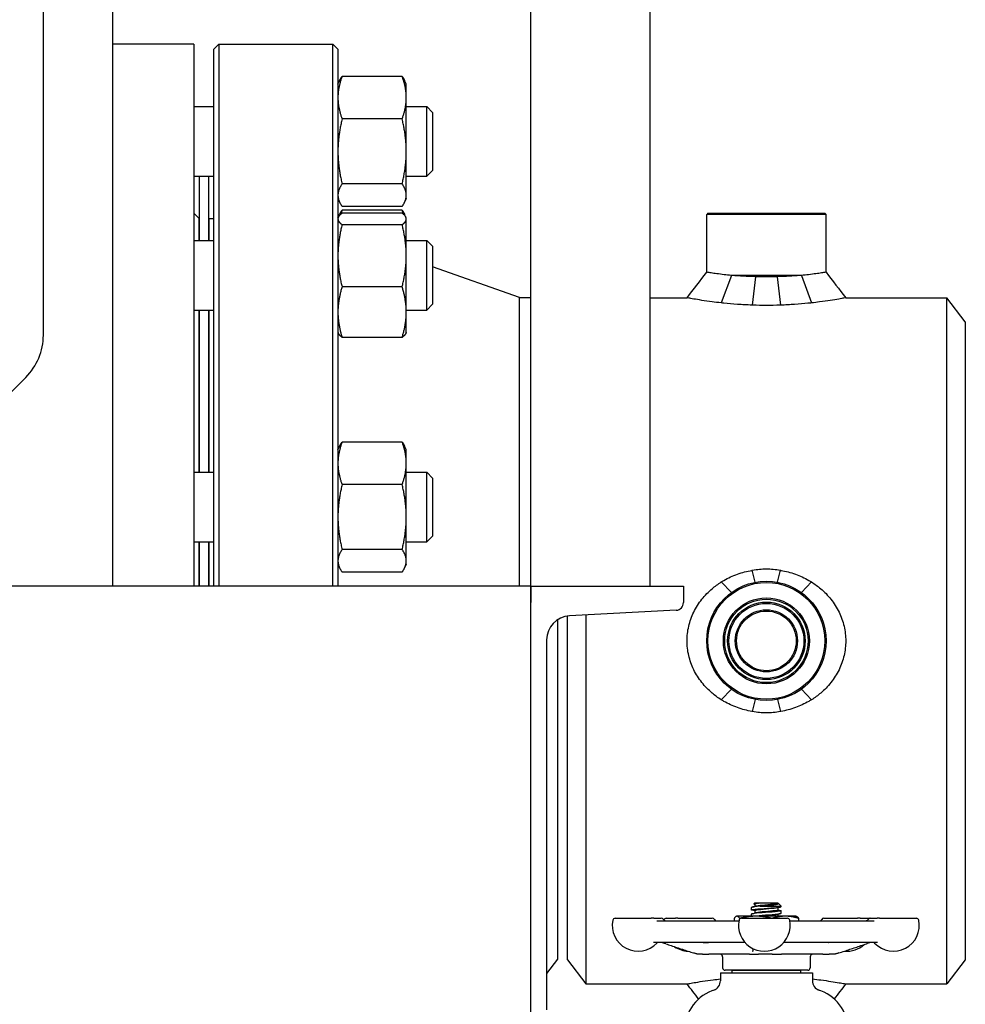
# Model space of a CAD drawing. Header units: inches. Extents: x 36 to 1719, y -84 to 1122.
# Tile 443 of 571: x 1406 to 1418, y 423 to 435. Entities that reach past the tile are written whole.
import ezdxf

# ---------------------------------------------------------------- set-up
doc = ezdxf.new("R2010")
doc.units = ezdxf.units.IN
doc.header["$LTSCALE"] = 48
doc.header["$MEASUREMENT"] = 0
doc.layers.add('Visible (ANSI)', color=7, linetype='Continuous', lineweight=30)

msp = doc.modelspace()

# ---------------------------------------------------------------- linework, layer by layer
at = {"layer": 'Visible (ANSI)'}
for p, q in [((1406.38153, 430.9516), (1406.38153, 465.04627)), ((1414.00653, 427.79627), (1414.00653, 463.54627)), ((1412.50653, 427.79627), (1412.50653, 446.29627)), ((1407.25653, 427.79627), (1407.25653, 442.79627)), ((1408.27112, 434.60877), (1407.25653, 434.60877)), ((1408.27112, 434.60877), (1408.27112, 427.79627)), ((1408.52412, 434.54627), (1408.58662, 434.60877)), ((1408.58662, 434.60877), (1410.02162, 434.60877)), ((1408.58662, 434.60877), (1408.58662, 427.79627)), ((1410.08412, 434.54627), (1410.02162, 434.60877)), ((1410.02162, 427.79627), (1410.02162, 434.60877)), ((1408.52412, 427.79627), (1408.52412, 434.54627)), ((1410.08412, 434.54627), (1410.08412, 427.79627)), ((1410.89125, 434.20472), (1410.13599, 434.20472)), ((1410.08412, 434.10629), (1410.10547, 434.15208)), ((1410.94312, 434.10629), (1410.92177, 434.15208)), ((1410.94312, 433.93748), (1410.94312, 434.10629)), ((1410.94312, 433.26153), (1410.94312, 433.93748)), ((1408.27112, 433.82479), (1408.52412, 433.82479)), ((1410.94312, 433.82479), (1411.2012, 433.82479)), ((1411.27412, 433.75187), (1411.2012, 433.82479)), ((1411.2012, 432.94979), (1411.2012, 433.82479)), ((1411.27412, 433.75187), (1411.27412, 433.02271)), ((1410.89125, 433.67024), (1410.13599, 433.67024)), ((1410.94312, 432.71134), (1410.94312, 433.26153)), ((1411.27412, 433.02271), (1411.2012, 432.94979)), ((1408.27112, 432.94979), (1408.52412, 432.94979)), ((1408.33912, 432.94979), (1408.33912, 432.14247)), ((1408.45912, 432.94979), (1408.45912, 432.14247)), ((1410.89125, 432.85281), (1410.13599, 432.85281)), ((1410.94312, 432.94979), (1411.2012, 432.94979)), ((1410.08412, 432.66829), (1410.10547, 432.6225)), ((1410.94312, 432.66829), (1410.92177, 432.6225)), ((1410.94312, 432.66829), (1410.94312, 432.71134)), ((1408.33412, 432.42377), (1408.27112, 432.48677)), ((1410.08946, 432.43543), (1410.10547, 432.46975)), ((1410.89125, 432.56986), (1410.13599, 432.56986)), ((1410.89125, 432.5224), (1410.13599, 432.5224)), ((1410.89125, 432.48549), (1410.13599, 432.48549)), ((1410.93787, 432.43522), (1410.92177, 432.46975)), ((1414.73474, 432.48377), (1414.71912, 432.46815)), ((1416.21912, 432.46815), (1414.71912, 432.46815)), ((1414.71912, 431.74252), (1414.71912, 432.46815)), ((1414.73474, 432.48377), (1416.20349, 432.48377)), ((1416.20349, 432.48377), (1416.21912, 432.46815)), ((1416.21912, 431.74252), (1416.21912, 432.46815)), ((1408.33412, 432.42377), (1408.33412, 432.14247)), ((1408.46412, 432.41877), (1408.52412, 432.41877)), ((1408.46412, 432.14247), (1408.46412, 432.41877)), ((1410.08412, 432.42397), (1410.08937, 432.43522)), ((1410.94312, 432.42397), (1410.93787, 432.43522)), ((1410.94312, 432.41288), (1410.94312, 432.42397)), ((1410.94312, 431.95001), (1410.94312, 432.41288)), ((1408.33912, 432.29877), (1408.33412, 432.29877)), ((1408.46412, 432.29877), (1408.45912, 432.29877)), ((1410.89125, 432.34027), (1410.13599, 432.34027)), ((1408.27112, 432.14247), (1408.52412, 432.14247)), ((1410.94312, 432.14247), (1411.2012, 432.14247)), ((1411.27412, 432.06955), (1411.2012, 432.14247)), ((1411.2012, 431.26747), (1411.2012, 432.14247)), ((1411.27412, 432.06955), (1411.27412, 431.34038)), ((1410.94312, 431.24209), (1410.94312, 431.95001)), ((1412.36412, 431.42377), (1411.27412, 431.81101)), ((1415.02929, 431.70252), (1414.90188, 431.35717)), ((1415.90895, 431.70252), (1415.02929, 431.70252)), ((1415.33278, 431.68611), (1415.29144, 431.32901)), ((1415.60546, 431.68611), (1415.6468, 431.32901)), ((1415.90895, 431.70252), (1416.03636, 431.35717)), ((1410.89125, 431.55975), (1410.13599, 431.55975)), ((1412.36412, 431.42377), (1412.50653, 431.42377)), ((1412.36412, 427.79627), (1412.36412, 431.42377)), ((1414.00653, 431.42127), (1414.47199, 431.42127)), ((1416.46625, 431.42127), (1417.73739, 431.42127)), ((1417.96912, 431.11927), (1417.73739, 431.42127)), ((1417.73739, 422.79627), (1417.73739, 431.42127)), ((1408.27112, 431.26747), (1408.52412, 431.26747)), ((1408.33412, 431.26747), (1408.33412, 429.2286)), ((1408.33912, 431.26747), (1408.33912, 429.2286)), ((1408.45912, 431.26747), (1408.45912, 429.2286)), ((1408.46412, 429.2286), (1408.46412, 431.26747)), ((1410.94312, 431.26747), (1411.2012, 431.26747)), ((1410.94312, 430.98597), (1410.94312, 431.24209)), ((1411.27412, 431.34038), (1411.2012, 431.26747)), ((1417.96912, 431.11927), (1417.96912, 423.09827)), ((1410.08412, 430.98597), (1410.08937, 430.97471)), ((1410.94312, 430.98597), (1410.93787, 430.97471)), ((1410.89125, 430.92444), (1410.13599, 430.92444)), ((1403.49136, 427.75078), (1406.16186, 430.42127)), ((1410.08412, 429.5101), (1410.10547, 429.55588)), ((1410.89125, 429.60853), (1410.13599, 429.60853)), ((1410.94312, 429.5101), (1410.92177, 429.55588)), ((1410.94312, 429.34129), (1410.94312, 429.5101)), ((1410.94312, 428.66533), (1410.94312, 429.34129)), ((1408.27112, 429.2286), (1408.52412, 429.2286)), ((1410.94312, 429.2286), (1411.2012, 429.2286)), ((1411.27412, 429.15568), (1411.2012, 429.2286)), ((1411.2012, 428.3536), (1411.2012, 429.2286)), ((1411.27412, 429.15568), (1411.27412, 428.42651)), ((1410.89125, 429.07405), (1410.13599, 429.07405)), ((1410.94312, 428.11514), (1410.94312, 428.66533)), ((1411.27412, 428.42651), (1411.2012, 428.3536)), ((1408.27112, 428.3536), (1408.52412, 428.3536)), ((1408.33412, 428.3536), (1408.33412, 427.79627)), ((1408.33912, 428.3536), (1408.33912, 427.79627)), ((1408.45912, 428.3536), (1408.45912, 427.79627)), ((1408.46412, 427.79627), (1408.46412, 428.3536)), ((1410.94312, 428.3536), (1411.2012, 428.3536)), ((1410.89125, 428.25662), (1410.13599, 428.25662)), ((1410.08412, 428.0721), (1410.10547, 428.02631)), ((1410.94312, 428.0721), (1410.92177, 428.02631)), ((1410.94312, 428.0721), (1410.94312, 428.11514)), ((1410.89125, 427.97367), (1410.13599, 427.97367)), ((1415.32891, 427.84555), (1415.29144, 427.99603)), ((1415.60933, 427.84555), (1415.6468, 427.99603)), ((1412.50653, 427.79627), (1403.53686, 427.79627)), ((1412.50653, 427.79627), (1412.50653, 427.58923)), ((1412.50653, 421.79627), (1412.50653, 427.79627)), ((1412.50653, 427.79627), (1414.42653, 427.79627)), ((1414.42653, 427.79627), (1414.42653, 427.58923)), ((1415.02929, 427.71627), (1414.90216, 427.84974)), ((1415.90895, 427.71627), (1416.03608, 427.84974)), ((1412.96912, 423.09827), (1412.96912, 427.42074)), ((1414.33555, 427.49336), (1412.99381, 427.42305)), ((1413.20085, 427.4339), (1413.20085, 422.79627)), ((1412.84412, 427.37427), (1412.84412, 423.10627)), ((1412.70653, 427.12033), (1412.70653, 422.47222)), ((1415.02929, 426.50128), (1414.90188, 426.36798)), ((1415.90895, 426.50128), (1416.03636, 426.36798)), ((1415.32882, 426.37201), (1415.29144, 426.22152)), ((1415.60942, 426.37201), (1415.6468, 426.22152)), ((1415.32216, 423.8099), (1415.3133, 423.80171)), ((1415.36574, 423.8099), (1415.32216, 423.8099)), ((1415.36574, 423.8099), (1415.36883, 423.8099)), ((1415.61495, 423.8099), (1415.36883, 423.8099)), ((1415.61495, 423.8099), (1415.61495, 423.8099)), ((1415.61495, 423.8099), (1415.61604, 423.8099)), ((1415.61651, 423.80949), (1415.65662, 423.77243)), ((1415.28162, 423.72656), (1415.28162, 423.75745)), ((1415.32329, 423.79912), (1415.32329, 423.77046)), ((1415.32329, 423.71579), (1415.32329, 423.68712)), ((1415.38902, 423.77243), (1415.65662, 423.77243)), ((1415.61495, 423.75523), (1415.61495, 423.72656)), ((1415.65662, 423.76823), (1415.65662, 423.77243)), ((1415.65662, 423.6849), (1415.65662, 423.71579)), ((1413.56862, 423.62252), (1414.02254, 423.62252)), ((1414.05415, 423.62252), (1414.02254, 423.62252)), ((1414.05415, 423.62252), (1414.147, 423.62252)), ((1414.09098, 423.59127), (1415.12369, 423.59127)), ((1414.21039, 423.62252), (1414.326, 423.62252)), ((1414.3568, 423.62252), (1414.326, 423.62252)), ((1414.3568, 423.62252), (1414.78877, 423.62252)), ((1415.06395, 423.62035), (1415.06395, 423.59127)), ((1415.09412, 423.6474), (1415.08908, 423.64505)), ((1415.09909, 423.6474), (1415.09412, 423.6474)), ((1415.33682, 423.6474), (1415.09909, 423.6474)), ((1415.13423, 423.62035), (1415.13423, 423.61415)), ((1415.15552, 423.62252), (1415.73115, 423.62252)), ((1415.28162, 423.6474), (1415.28162, 423.67412)), ((1415.70685, 423.6474), (1415.33682, 423.6474)), ((1415.61495, 423.67189), (1415.61495, 423.6474)), ((1415.84412, 423.6474), (1415.70685, 423.6474)), ((1415.76299, 423.59127), (1416.82372, 423.59127)), ((1415.84412, 423.6474), (1415.84916, 423.64505)), ((1415.87429, 423.62035), (1415.87429, 423.59127)), ((1416.19118, 423.62252), (1416.61533, 423.62252)), ((1416.64683, 423.62252), (1416.61533, 423.62252)), ((1416.64683, 423.62252), (1416.76956, 423.62252)), ((1416.77531, 423.62252), (1416.86174, 423.62252)), ((1416.89266, 423.62252), (1416.86174, 423.62252)), ((1416.89266, 423.62252), (1417.35369, 423.62252)), ((1415.19852, 423.31877), (1414.04993, 423.31877)), ((1416.86722, 423.31877), (1415.68816, 423.31877)), ((1412.84412, 423.10627), (1412.70653, 422.92696)), ((1412.96912, 423.09827), (1413.20085, 422.79627)), ((1414.61479, 423.16877), (1414.61592, 423.16877)), ((1414.66758, 423.16877), (1414.61592, 423.16877)), ((1414.66758, 423.16877), (1414.74492, 423.16877)), ((1415.25611, 423.16877), (1414.74492, 423.16877)), ((1414.91912, 423.13752), (1414.91912, 423.00002)), ((1415.25611, 423.16877), (1415.36819, 423.16877)), ((1415.54359, 423.16877), (1415.36819, 423.16877)), ((1415.54359, 423.16877), (1415.65709, 423.16877)), ((1416.17976, 423.16877), (1415.65709, 423.16877)), ((1416.01912, 423.13752), (1416.01912, 423.00002)), ((1416.17976, 423.16877), (1416.25994, 423.16877)), ((1416.31669, 423.16877), (1416.25994, 423.16877)), ((1416.31669, 423.16877), (1416.31834, 423.16877)), ((1417.96912, 423.09827), (1417.73739, 422.79627)), ((1415.98787, 422.96877), (1414.95037, 422.96877)), ((1415.03737, 422.93377), (1415.03737, 422.96502)), ((1415.90087, 422.96502), (1415.03737, 422.96502)), ((1415.32329, 422.96579), (1415.32329, 422.96502)), ((1415.65662, 422.96502), (1415.65662, 422.96579)), ((1415.90087, 422.93377), (1415.90087, 422.96502)), ((1414.89162, 422.93377), (1414.89162, 422.83642)), ((1414.89162, 422.93377), (1416.04662, 422.93377)), ((1416.04662, 422.93377), (1416.04662, 422.83642)), ((1413.20085, 422.79627), (1414.47199, 422.79627)), ((1416.46625, 422.79627), (1417.73739, 422.79627))]:
    msp.add_line(p, q, dxfattribs=at)
for radius in [0.75, 0.73438, 0.54063, 0.52432, 0.48748, 0.47117, 0.39063, 0.375]:
    msp.add_circle((1415.46912, 427.10877), radius, dxfattribs=at)
for centre, radius, start, end in [((1410.45912, 432.49851), 0.375, 180, 189.684596), ((1405.63153, 430.9516), 0.75, 315, 0), ((1414.33053, 427.58923), 0.096, 272.999556, 0), ((1413.00967, 427.12033), 0.30314, 92.999556, 180), ((1413.85643, 423.53252), 0.325, 168.463041, 316.550158), ((1413.56862, 423.59127), 0.03125, 90, 168.463041), ((1414.147, 423.59127), 0.03125, 30, 90), ((1414.20113, 423.62252), 0.03125, 210, 250.573347), ((1414.21039, 423.59127), 0.03125, 90, 165.077179), ((1414.78877, 423.59127), 0.03125, 30, 90), ((1414.8429, 423.62252), 0.03125, 210, 270), ((1415.44334, 423.53252), 0.325, 168.463041, 11.536959), ((1415.15552, 423.59127), 0.03125, 90, 168.463041), ((1415.73115, 423.59127), 0.03125, 11.536959, 90), ((1416.13705, 423.62252), 0.03125, 270, 330), ((1416.19118, 423.59127), 0.03125, 90, 150), ((1416.72118, 423.62252), 0.03125, 285.522887, 330), ((1416.77531, 423.59127), 0.03125, 90, 150), ((1416.76956, 423.59127), 0.03125, 84.72789, 90), ((1417.06587, 423.53252), 0.325, 223.449842, 11.536959), ((1417.35369, 423.59127), 0.03125, 11.536959, 90), ((1414.11506, 423.28752), 0.03125, 90, 136.550158), ((1416.80724, 423.28752), 0.03125, 43.449842, 90), ((1414.4982, 423.53252), 0.325, 235.93451, 267.72507), ((1416.48175, 423.53252), 0.325, 264.560361, 312.13594), ((1414.88787, 423.13752), 0.03125, 0, 90), ((1416.05037, 423.13752), 0.03125, 90, 180), ((1414.95037, 423.00002), 0.03125, 180, 270), ((1415.98787, 423.00002), 0.03125, 270, 0), ((1414.76662, 422.83642), 0.125, 288.15197, 0), ((1416.17162, 422.83642), 0.125, 180, 251.84803), ((1414.96912, 422.21877), 0.525, 105.803055, 180), ((1415.96912, 422.21877), 0.525, 0, 74.196945)]:
    msp.add_arc(centre, radius, start, end, dxfattribs=at)
for points, weights in [([(1410.13599, 434.20472), (1410.08412, 434.06151), (1410.08412, 433.93748)], [1, 1.0379548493, 1]), ([(1410.10547, 434.15208), (1410.11724, 434.17732), (1410.13599, 434.20472)], [1.01733426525, 1.01339325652, 1]), ([(1410.94312, 433.93748), (1410.94312, 434.06151), (1410.89125, 434.20472)], [1, 1.0379548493, 1]), ([(1410.89125, 434.20472), (1410.91, 434.17732), (1410.92177, 434.15208)], [1, 1.01339325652, 1.01733426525]), ([(1410.08412, 433.93748), (1410.08412, 433.81345), (1410.13599, 433.67024)], [1, 1.0379548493, 1]), ([(1410.89125, 433.67024), (1410.94312, 433.81345), (1410.94312, 433.93748)], [1, 1.0379548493, 1]), ([(1410.13599, 433.67024), (1410.08412, 433.45121), (1410.08412, 433.26153)], [1, 1.0379548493, 1]), ([(1410.94312, 433.26153), (1410.94312, 433.45121), (1410.89125, 433.67024)], [1, 1.0379548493, 1]), ([(1410.08412, 433.26153), (1410.08412, 433.07184), (1410.13599, 432.85281)], [1, 1.0379548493, 1]), ([(1410.89125, 432.85281), (1410.94312, 433.07184), (1410.94312, 433.26153)], [1, 1.0379548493, 1]), ([(1410.13599, 432.85281), (1410.08412, 432.77699), (1410.08412, 432.71134)], [1, 1.0379548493, 1]), ([(1410.94312, 432.71134), (1410.94312, 432.77699), (1410.89125, 432.85281)], [1, 1.0379548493, 1]), ([(1410.08412, 432.71134), (1410.08412, 432.64568), (1410.13599, 432.56986)], [1, 1.0379548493, 1]), ([(1410.89125, 432.56986), (1410.94312, 432.64568), (1410.94312, 432.71134)], [1, 1.0379548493, 1]), ([(1410.13599, 432.48549), (1410.08412, 432.44658), (1410.08412, 432.41288)], [1, 1.0379548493, 1]), ([(1410.10547, 432.46975), (1410.11724, 432.495), (1410.13599, 432.5224)], [1.01733426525, 1.01339325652, 1]), ([(1410.13599, 432.5224), (1410.12661, 432.49649), (1410.119, 432.47172)], [1, 1.00665836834, 1.01098059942]), ([(1410.89125, 432.5224), (1410.91, 432.495), (1410.92177, 432.46975)], [1, 1.01339325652, 1.01733426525]), ([(1410.90824, 432.47172), (1410.90063, 432.49649), (1410.89125, 432.5224)], [1.01098059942, 1.00665836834, 1]), ([(1410.94312, 432.41288), (1410.94312, 432.44658), (1410.89125, 432.48549)], [1, 1.0379548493, 1]), ([(1410.08412, 432.41288), (1410.08412, 432.37918), (1410.13599, 432.34027)], [1, 1.0379548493, 1]), ([(1410.89125, 432.34027), (1410.94312, 432.37918), (1410.94312, 432.41288)], [1, 1.0379548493, 1]), ([(1410.13599, 432.34027), (1410.08412, 432.13113), (1410.08412, 431.95001)], [1, 1.0379548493, 1]), ([(1410.94312, 431.95001), (1410.94312, 432.13113), (1410.89125, 432.34027)], [1, 1.0379548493, 1]), ([(1410.08412, 431.95001), (1410.08412, 431.76889), (1410.13599, 431.55975)], [1, 1.0379548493, 1]), ([(1410.89125, 431.55975), (1410.94312, 431.76889), (1410.94312, 431.95001)], [1, 1.0379548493, 1]), ([(1410.13599, 431.55975), (1410.08412, 431.38952), (1410.08412, 431.24209)], [1, 1.0379548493, 1]), ([(1410.94312, 431.24209), (1410.94312, 431.38952), (1410.89125, 431.55975)], [1, 1.0379548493, 1]), ([(1410.08412, 431.24209), (1410.08412, 431.09467), (1410.13599, 430.92444)], [1, 1.0379548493, 1]), ([(1410.89125, 430.92444), (1410.94312, 431.09467), (1410.94312, 431.24209)], [1, 1.0379548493, 1]), ([(1410.13599, 430.92444), (1410.10034, 430.95119), (1410.08937, 430.97471)], [1, 1.02578038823, 1.01653872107]), ([(1410.93787, 430.97471), (1410.9269, 430.95119), (1410.89125, 430.92444)], [1.01653872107, 1.02578038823, 1]), ([(1410.13599, 429.60853), (1410.08412, 429.46531), (1410.08412, 429.34129)], [1, 1.0379548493, 1]), ([(1410.10547, 429.55588), (1410.11724, 429.58112), (1410.13599, 429.60853)], [1.01733426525, 1.01339325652, 1]), ([(1410.94312, 429.34129), (1410.94312, 429.46531), (1410.89125, 429.60853)], [1, 1.0379548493, 1]), ([(1410.89125, 429.60853), (1410.91, 429.58112), (1410.92177, 429.55588)], [1, 1.01339325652, 1.01733426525]), ([(1410.08412, 429.34129), (1410.08412, 429.21726), (1410.13599, 429.07405)], [1, 1.0379548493, 1]), ([(1410.89125, 429.07405), (1410.94312, 429.21726), (1410.94312, 429.34129)], [1, 1.0379548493, 1]), ([(1410.13599, 429.07405), (1410.08412, 428.85502), (1410.08412, 428.66533)], [1, 1.0379548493, 1]), ([(1410.94312, 428.66533), (1410.94312, 428.85502), (1410.89125, 429.07405)], [1, 1.0379548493, 1]), ([(1410.08412, 428.66533), (1410.08412, 428.47565), (1410.13599, 428.25662)], [1, 1.0379548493, 1]), ([(1410.89125, 428.25662), (1410.94312, 428.47565), (1410.94312, 428.66533)], [1, 1.0379548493, 1]), ([(1410.13599, 428.25662), (1410.08412, 428.1808), (1410.08412, 428.11514)], [1, 1.0379548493, 1]), ([(1410.94312, 428.11514), (1410.94312, 428.1808), (1410.89125, 428.25662)], [1, 1.0379548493, 1]), ([(1410.08412, 428.11514), (1410.08412, 428.04948), (1410.13599, 427.97367)], [1, 1.0379548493, 1]), ([(1410.89125, 427.97367), (1410.94312, 428.04948), (1410.94312, 428.11514)], [1, 1.0379548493, 1]), ([(1415.09909, 423.6474), (1415.08278, 423.6474), (1415.06395, 423.62035)], [1, 1.0379548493, 1]), ([(1415.13423, 423.62035), (1415.1154, 423.6474), (1415.09909, 423.6474)], [1, 1.0379548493, 1]), ([(1415.33682, 423.6474), (1415.2428, 423.6474), (1415.13423, 423.62035)], [1, 1.0379548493, 1]), ([(1415.53052, 423.62252), (1415.42724, 423.6474), (1415.33682, 423.6474)], [1.0028933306, 1.03644839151, 1]), ([(1415.70685, 423.6474), (1415.63211, 423.6474), (1415.54675, 423.62252)], [1, 1.03644839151, 1.0028933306]), ([(1415.87429, 423.62035), (1415.78456, 423.6474), (1415.70685, 423.6474)], [1, 1.0379548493, 1]), ([(1415.84916, 423.64505), (1415.86091, 423.63957), (1415.87429, 423.62035)], [1.01585135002, 1.02667968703, 1])]:
    msp.add_rational_spline(points, weights, degree=2, dxfattribs=at)
for points in [[(1414.47199, 431.42127), (1414.55435, 431.52836), (1414.63676, 431.63543), (1414.71912, 431.74252)], [(1416.21912, 431.74252), (1416.30148, 431.63543), (1416.38389, 431.52836), (1416.46625, 431.42127)], [(1415.36883, 423.8099), (1415.34016, 423.80631), (1415.32363, 423.80271), (1415.32338, 423.79912)], [(1415.28826, 423.761), (1415.3027, 423.76487), (1415.31713, 423.76876), (1415.33155, 423.77272)], [(1415.32329, 423.71356), (1415.31162, 423.71674), (1415.29994, 423.71989), (1415.28826, 423.72302)], [(1415.28826, 423.67766), (1415.3027, 423.68153), (1415.31713, 423.68543), (1415.33155, 423.68938)], [(1415.32329, 423.79689), (1415.32135, 423.79742), (1415.31941, 423.79795), (1415.31747, 423.79848)], [(1415.64998, 423.76469), (1415.63554, 423.76082), (1415.62111, 423.75692), (1415.60669, 423.75297)], [(1415.64998, 423.68136), (1415.63554, 423.67749), (1415.62111, 423.67359), (1415.60669, 423.66964)], [(1415.61495, 423.72879), (1415.62662, 423.72561), (1415.6383, 423.72246), (1415.64998, 423.71933)], [(1414.19073, 423.59305), (1414.19358, 423.59204), (1414.19603, 423.59127), (1414.19828, 423.59127)], [(1416.72284, 423.59127), (1416.72491, 423.59127), (1416.72711, 423.59174), (1416.72954, 423.59241)], [(1415.31792, 422.96502), (1415.3133, 422.96628), (1415.30869, 422.96753), (1415.30407, 422.96877)], [(1415.32703, 422.96877), (1415.32466, 422.96778), (1415.32352, 422.96678), (1415.32357, 422.96579)], [(1415.59047, 422.96877), (1415.5828, 422.96752), (1415.57349, 422.96627), (1415.56296, 422.96502)], [(1415.65159, 422.96877), (1415.65548, 422.96752), (1415.65701, 422.96627), (1415.65609, 422.96502)], [(1414.61682, 422.60801), (1414.56854, 422.67076), (1414.52026, 422.73351), (1414.47199, 422.79627)], [(1416.46625, 422.79627), (1416.41798, 422.73351), (1416.3697, 422.67076), (1416.32142, 422.60801)]]:
    msp.add_open_spline(points, degree=3, dxfattribs=at)
for points, knots in [([(1415.02929, 431.70252), (1414.99654, 431.70566), (1414.9662, 431.70891), (1414.90554, 431.7159), (1414.87433, 431.71986), (1414.81929, 431.72728), (1414.79545, 431.73074), (1414.75716, 431.73647), (1414.74266, 431.73876), (1414.72364, 431.74178), (1414.71912, 431.74252), (1414.71912, 431.74252)], [1.14151861, 1.14151861, 1.14151861, 1.14151861, 1.43791453, 1.43791453, 1.79738463, 1.79738463, 2.15685474, 2.15685474, 2.51632484, 2.51632484, 2.87579495, 2.87579495, 2.87579495, 2.87579495]), ([(1416.21912, 431.74252), (1416.21912, 431.74252), (1416.2146, 431.74178), (1416.19558, 431.73876), (1416.18108, 431.73647), (1416.14279, 431.73074), (1416.11895, 431.72728), (1416.06391, 431.71986), (1416.0327, 431.7159), (1415.97204, 431.70891), (1415.9417, 431.70566), (1415.90895, 431.70252)], [8.62738484, 8.62738484, 8.62738484, 8.62738484, 8.98685495, 8.98685495, 9.34632505, 9.34632505, 9.70579515, 9.70579515, 10.06526526, 10.06526526, 10.36166118, 10.36166118, 10.36166118, 10.36166118]), ([(1415.33278, 431.68611), (1415.32963, 431.68619), (1415.32647, 431.68628), (1415.27414, 431.68771), (1415.225, 431.68976), (1415.13014, 431.69495), (1415.08436, 431.6981), (1415.03751, 431.70185), (1415.03339, 431.70219), (1415.02929, 431.70252)], [6.174962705, 6.174962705, 6.174962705, 6.174962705, 6.198184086, 6.198184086, 6.559650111, 6.559650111, 6.921116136, 6.921116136, 6.956288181, 6.956288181, 6.956288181, 6.956288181]), ([(1415.60546, 431.68611), (1415.55942, 431.68493), (1415.51347, 431.68436), (1415.42473, 431.68436), (1415.37879, 431.68493), (1415.33278, 431.68611)], [5.498762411, 5.498762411, 5.498762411, 5.498762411, 5.836718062, 5.836718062, 6.174962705, 6.174962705, 6.174962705, 6.174962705]), ([(1415.90895, 431.70252), (1415.90244, 431.70199), (1415.89585, 431.70146), (1415.84705, 431.69762), (1415.80194, 431.69457), (1415.70863, 431.68956), (1415.66036, 431.68758), (1415.60989, 431.68623), (1415.60767, 431.68617), (1415.60546, 431.68611)], [4.71804691, 4.71804691, 4.71804691, 4.71804691, 4.774029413, 4.774029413, 5.128258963, 5.128258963, 5.482488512, 5.482488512, 5.498762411, 5.498762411, 5.498762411, 5.498762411]), ([(1414.90188, 431.35717), (1414.86067, 431.36168), (1414.82199, 431.3664), (1414.74065, 431.37706), (1414.69688, 431.3834), (1414.61876, 431.39548), (1414.58441, 431.40121), (1414.52868, 431.41084), (1414.50724, 431.41474), (1414.47889, 431.41996), (1414.47199, 431.42127), (1414.47199, 431.42127)], [8.73925705, 8.73925705, 8.73925705, 8.73925705, 9.09596473, 9.09596473, 9.5572129, 9.5572129, 10.01846107, 10.01846107, 10.47970924, 10.47970924, 10.94095741, 10.94095741, 10.94095741, 10.94095741]), ([(1415.29144, 431.32901), (1415.29007, 431.32906), (1415.2887, 431.32911), (1415.22596, 431.33133), (1415.16457, 431.33464), (1415.04587, 431.34303), (1414.98847, 431.34813), (1414.92368, 431.35482), (1414.91269, 431.35599), (1414.90188, 431.35717)], [7.7349549, 7.7349549, 7.7349549, 7.7349549, 7.74501533, 7.74501533, 8.1953318, 8.1953318, 8.64564826, 8.64564826, 8.73925705, 8.73925705, 8.73925705, 8.73925705]), ([(1416.03636, 431.35717), (1416.02162, 431.35556), (1416.00655, 431.35397), (1415.93846, 431.3471), (1415.88221, 431.34222), (1415.76625, 431.33422), (1415.70648, 431.33108), (1415.6468, 431.32901)], [5.85142641, 5.85142641, 5.85142641, 5.85142641, 5.97930603, 5.97930603, 6.41777031, 6.41777031, 6.85494677, 6.85494677, 6.85494677, 6.85494677]), ([(1416.46625, 431.42127), (1416.46625, 431.42127), (1416.45898, 431.41989), (1416.42923, 431.41442), (1416.40675, 431.41033), (1416.34841, 431.40029), (1416.3125, 431.39434), (1416.2309, 431.38185), (1416.1852, 431.37533), (1416.10598, 431.36515), (1416.07215, 431.36109), (1416.03636, 431.35717)], [3.64734943, 3.64734943, 3.64734943, 3.64734943, 4.12072251, 4.12072251, 4.5940956, 4.5940956, 5.06746868, 5.06746868, 5.54084176, 5.54084176, 5.85142641, 5.85142641, 5.85142641, 5.85142641]), ([(1415.6468, 431.32901), (1415.6457, 431.32897), (1415.64461, 431.32892), (1415.585, 431.32646), (1415.52611, 431.32527), (1415.46912, 431.32527), (1415.41213, 431.32527), (1415.35324, 431.32646), (1415.29363, 431.32892), (1415.29254, 431.32897), (1415.29144, 431.32901)], [-0.442439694, -0.442439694, -0.442439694, -0.442439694, -0.434289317, -0.434289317, 0, 0, 0, 0.434289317, 0.434289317, 0.442439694, 0.442439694, 0.442439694, 0.442439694]), ([(1415.29144, 427.99603), (1415.29254, 427.99625), (1415.29363, 427.99646), (1415.35324, 428.00817), (1415.41213, 428.01364), (1415.52611, 428.01364), (1415.585, 428.00817), (1415.64461, 427.99646), (1415.6457, 427.99625), (1415.6468, 427.99603)], [-7.390832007, -7.390832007, -7.390832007, -7.390832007, -7.382681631, -7.382681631, -6.948392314, -6.948392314, -6.514102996, -6.514102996, -6.50595262, -6.50595262, -6.50595262, -6.50595262]), ([(1414.90216, 427.84974), (1414.91289, 427.85647), (1414.92378, 427.86303), (1414.98847, 427.90031), (1415.04587, 427.9268), (1415.16457, 427.96912), (1415.22596, 427.98498), (1415.2887, 427.99557), (1415.29007, 427.9958), (1415.29144, 427.99603)], [13.14129772, 13.14129772, 13.14129772, 13.14129772, 13.23408478, 13.23408478, 13.68440124, 13.68440124, 14.13471771, 14.13471771, 14.14477814, 14.14477814, 14.14477814, 14.14477814]), ([(1415.6468, 427.99603), (1415.64817, 427.9958), (1415.64954, 427.99557), (1415.71228, 427.98498), (1415.77367, 427.96912), (1415.89237, 427.9268), (1415.94977, 427.90031), (1416.01446, 427.86303), (1416.02535, 427.85647), (1416.03608, 427.84974)], [0.44025603, 0.44025603, 0.44025603, 0.44025603, 0.45031646, 0.45031646, 0.90063293, 0.90063293, 1.35094939, 1.35094939, 1.44373646, 1.44373646, 1.44373646, 1.44373646]), ([(1414.90188, 426.36798), (1414.86067, 426.39387), (1414.82199, 426.42232), (1414.74065, 426.49155), (1414.69688, 426.53629), (1414.61876, 426.63517), (1414.58441, 426.6893), (1414.52868, 426.80356), (1414.50724, 426.8638), (1414.47889, 426.98614), (1414.47199, 427.04824), (1414.47199, 427.1693), (1414.47889, 427.2314), (1414.50724, 427.35374), (1414.52868, 427.41399), (1414.58441, 427.52825), (1414.61876, 427.58238), (1414.69688, 427.68126), (1414.74065, 427.726), (1414.82208, 427.7953), (1414.86085, 427.82381), (1414.90216, 427.84974)], [8.73707527, 8.73707527, 8.73707527, 8.73707527, 9.09378295, 9.09378295, 9.55503112, 9.55503112, 10.01627929, 10.01627929, 10.47752746, 10.47752746, 10.93877563, 10.93877563, 11.4000238, 11.4000238, 11.86127197, 11.86127197, 12.32252014, 12.32252014, 12.78376831, 12.78376831, 13.14129772, 13.14129772, 13.14129772, 13.14129772]), ([(1416.03608, 427.84974), (1416.07739, 427.82381), (1416.11616, 427.7953), (1416.19759, 427.726), (1416.24136, 427.68126), (1416.31948, 427.58238), (1416.35383, 427.52825), (1416.40956, 427.41399), (1416.431, 427.35374), (1416.45935, 427.2314), (1416.46625, 427.1693), (1416.46625, 427.04824), (1416.45935, 426.98614), (1416.431, 426.8638), (1416.40956, 426.80356), (1416.35383, 426.6893), (1416.31948, 426.63517), (1416.24136, 426.53629), (1416.19759, 426.49155), (1416.11625, 426.42232), (1416.07757, 426.39387), (1416.03636, 426.36798)], [1.44373646, 1.44373646, 1.44373646, 1.44373646, 1.80126586, 1.80126586, 2.26251403, 2.26251403, 2.7237622, 2.7237622, 3.18501037, 3.18501037, 3.64625854, 3.64625854, 4.10750671, 4.10750671, 4.56875488, 4.56875488, 5.03000306, 5.03000306, 5.49125123, 5.49125123, 5.8479589, 5.8479589, 5.8479589, 5.8479589]), ([(1415.29144, 426.22152), (1415.29007, 426.22174), (1415.2887, 426.22197), (1415.22596, 426.23257), (1415.16457, 426.24842), (1415.04587, 426.29075), (1414.98847, 426.31724), (1414.92368, 426.35457), (1414.91269, 426.36119), (1414.90188, 426.36798)], [7.73277312, 7.73277312, 7.73277312, 7.73277312, 7.74283355, 7.74283355, 8.19315002, 8.19315002, 8.64346648, 8.64346648, 8.73707527, 8.73707527, 8.73707527, 8.73707527]), ([(1416.03636, 426.36798), (1416.02555, 426.36119), (1416.01456, 426.35457), (1415.94977, 426.31724), (1415.89237, 426.29075), (1415.77367, 426.24842), (1415.71228, 426.23257), (1415.64954, 426.22197), (1415.64817, 426.22174), (1415.6468, 426.22152)], [5.8479589, 5.8479589, 5.8479589, 5.8479589, 5.94156769, 5.94156769, 6.39188416, 6.39188416, 6.84220062, 6.84220062, 6.85226105, 6.85226105, 6.85226105, 6.85226105]), ([(1415.6468, 426.22152), (1415.6457, 426.2213), (1415.64461, 426.22108), (1415.585, 426.20937), (1415.52611, 426.2039), (1415.46912, 426.2039), (1415.41213, 426.2039), (1415.35324, 426.20937), (1415.29363, 426.22108), (1415.29254, 426.2213), (1415.29144, 426.22152)], [-0.442439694, -0.442439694, -0.442439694, -0.442439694, -0.434289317, -0.434289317, 0, 0, 0, 0.434289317, 0.434289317, 0.442439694, 0.442439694, 0.442439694, 0.442439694]), ([(1415.36574, 423.8099), (1415.35656, 423.80905), (1415.34837, 423.80821), (1415.33353, 423.80646), (1415.32722, 423.80555), (1415.31552, 423.80327), (1415.3123, 423.80194), (1415.31336, 423.79989), (1415.31487, 423.79918), (1415.31747, 423.79848)], [-1.550329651, -1.550329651, -1.550329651, -1.550329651, -1.457797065, -1.457797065, -1.355028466, -1.355028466, -1.200467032, -1.200467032, -1.116670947, -1.116670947, -1.116670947, -1.116670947]), ([(1415.61495, 423.8099), (1415.61495, 423.80562), (1415.59064, 423.80135), (1415.55197, 423.79708), (1415.5133, 423.7928), (1415.46136, 423.78853), (1415.41743, 423.78426), (1415.37787, 423.78041), (1415.34579, 423.77656), (1415.33158, 423.77272)], [3.14159265, 3.14159265, 3.14159265, 3.14159265, 4.10817361, 4.10817361, 4.10817361, 5.0747039, 5.0747039, 5.0747039, 5.94503165, 5.94503165, 5.94503165, 5.94503165]), ([(1415.38902, 423.77243), (1415.40475, 423.77406), (1415.42114, 423.7757), (1415.45452, 423.77906), (1415.47135, 423.78077), (1415.50969, 423.78484), (1415.5305, 423.78719), (1415.56652, 423.79195), (1415.5816, 423.7943), (1415.60421, 423.79906), (1415.61184, 423.80141), (1415.61841, 423.80582), (1415.61864, 423.80783), (1415.61604, 423.8099)], [-0.896663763, -0.896663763, -0.896663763, -0.896663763, -0.769729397, -0.769729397, -0.64162523, -0.64162523, -0.470091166, -0.470091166, -0.305976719, -0.305976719, -0.149280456, -0.149280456, -0.021348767, -0.021348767, -0.021348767, -0.021348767]), ([(1415.28835, 423.72302), (1415.27601, 423.7264), (1415.28155, 423.72978), (1415.30437, 423.73317), (1415.33161, 423.7372), (1415.38288, 423.74124), (1415.43919, 423.74527), (1415.4951, 423.74928), (1415.55476, 423.75328), (1415.59636, 423.75729), (1415.63423, 423.76094), (1415.65638, 423.76458), (1415.65659, 423.76823)], [-12.83335478, -12.83335478, -12.83335478, -12.83335478, -12.06862067, -12.06862067, -12.06862067, -11.15588833, -11.15588833, -11.15588833, -10.24972891, -10.24972891, -10.24972891, -9.42477796, -9.42477796, -9.42477796, -9.42477796]), ([(1415.64968, 423.71933), (1415.65835, 423.71698), (1415.65878, 423.71463), (1415.65012, 423.71228), (1415.63531, 423.70827), (1415.59428, 423.70426), (1415.54205, 423.70025), (1415.48983, 423.69624), (1415.42754, 423.69223), (1415.378, 423.68822), (1415.32846, 423.68421), (1415.29273, 423.6802), (1415.28391, 423.67619), (1415.28239, 423.6755), (1415.28167, 423.67481), (1415.28172, 423.67412)], [9.1577938, 9.1577938, 9.1577938, 9.1577938, 9.68894404, 9.68894404, 9.68894404, 10.59605586, 10.59605586, 10.59605586, 11.50307861, 11.50307861, 11.50307861, 12.41001289, 12.41001289, 12.41001289, 12.56637061, 12.56637061, 12.56637061, 12.56637061]), ([(1415.38902, 423.77243), (1415.33774, 423.76842), (1415.2987, 423.76441), (1415.28622, 423.7604), (1415.28316, 423.75942), (1415.28172, 423.75844), (1415.2818, 423.75745)], [5.15376599, 5.15376599, 5.15376599, 5.15376599, 6.06133202, 6.06133202, 6.06133202, 6.28318531, 6.28318531, 6.28318531, 6.28318531]), ([(1415.29082, 423.6474), (1415.29211, 423.6477), (1415.29355, 423.648), (1415.29512, 423.6483), (1415.31627, 423.65231), (1415.36261, 423.65632), (1415.41713, 423.66034), (1415.47157, 423.66435), (1415.53299, 423.66835), (1415.57891, 423.67236), (1415.6267, 423.67653), (1415.6565, 423.6807), (1415.65662, 423.68487), (1415.65662, 423.68488), (1415.65662, 423.68489), (1415.65662, 423.6849)], [-18.53539666, -18.53539666, -18.53539666, -18.53539666, -18.46771377, -18.46771377, -18.46771377, -17.55972278, -17.55972278, -17.55972278, -16.65317761, -16.65317761, -16.65317761, -15.71001603, -15.71001603, -15.71001603, -15.70796327, -15.70796327, -15.70796327, -15.70796327]), ([(1415.6064, 423.75297), (1415.59766, 423.75059), (1415.58249, 423.7482), (1415.56233, 423.74582), (1415.52622, 423.74155), (1415.47509, 423.73728), (1415.42987, 423.73301), (1415.38466, 423.72874), (1415.3466, 423.72447), (1415.33128, 423.7202), (1415.326, 423.71873), (1415.32347, 423.71726), (1415.32355, 423.71579)], [9.76293162, 9.76293162, 9.76293162, 9.76293162, 10.30218161, 10.30218161, 10.30218161, 11.26805029, 11.26805029, 11.26805029, 12.23381845, 12.23381845, 12.23381845, 12.56637061, 12.56637061, 12.56637061, 12.56637061]), ([(1415.61463, 423.72656), (1415.61463, 423.72444), (1415.60922, 423.72231), (1415.5984, 423.72018), (1415.57668, 423.71591), (1415.53373, 423.71164), (1415.48714, 423.70737), (1415.44055, 423.7031), (1415.39161, 423.69883), (1415.36034, 423.69456), (1415.34769, 423.69284), (1415.33807, 423.69111), (1415.33184, 423.68938)], [9.42477796, 9.42477796, 9.42477796, 9.42477796, 9.90579218, 9.90579218, 9.90579218, 10.87170232, 10.87170232, 10.87170232, 11.83751164, 11.83751164, 11.83751164, 12.22821696, 12.22821696, 12.22821696, 12.22821696]), ([(1415.60668, 423.66964), (1415.60589, 423.66942), (1415.60503, 423.6692), (1415.60412, 423.66898), (1415.58637, 423.66471), (1415.54642, 423.66044), (1415.5006, 423.65617), (1415.46919, 423.65325), (1415.43562, 423.65032), (1415.40653, 423.6474)], [16.04611693, 16.04611693, 16.04611693, 16.04611693, 16.09590053, 16.09590053, 16.09590053, 17.06117702, 17.06117702, 17.06117702, 17.72292555, 17.72292555, 17.72292555, 17.72292555]), ([(1414.2033, 423.30039), (1414.1916, 423.30424), (1414.1799, 423.30817), (1414.16572, 423.31336), (1414.16195, 423.3148), (1414.157, 423.31688), (1414.1559, 423.31736), (1414.15459, 423.3179), (1414.15435, 423.31799), (1414.15393, 423.31815), (1414.15374, 423.31822), (1414.15326, 423.31839), (1414.15305, 423.31846), (1414.15228, 423.31868), (1414.15236, 423.31864), (1414.15235, 423.31864), (1414.15236, 423.31864), (1414.15221, 423.31865), (1414.15216, 423.31866), (1414.15201, 423.31867), (1414.15196, 423.31867), (1414.15184, 423.31868), (1414.15177, 423.31868), (1414.15161, 423.31869), (1414.15154, 423.31869), (1414.15144, 423.3187), (1414.1514, 423.3187), (1414.15132, 423.3187), (1414.15128, 423.3187), (1414.15116, 423.31871), (1414.15108, 423.31871), (1414.15085, 423.31872), (1414.15071, 423.31872), (1414.15007, 423.31874), (1414.14968, 423.31874), (1414.14856, 423.31876), (1414.1479, 423.31876), (1414.14675, 423.31877), (1414.14625, 423.31877), (1414.14551, 423.31877), (1414.14526, 423.31877), (1414.14484, 423.31877), (1414.14468, 423.31877), (1414.14445, 423.31877), (1414.14441, 423.31877), (1414.14434, 423.31877), (1414.14433, 423.31877), (1414.14431, 423.31877), (1414.1443, 423.31877), (1414.14429, 423.31877), (1414.14429, 423.31877), (1414.14428, 423.31877), (1414.14428, 423.31877), (1414.1442, 423.31877), (1414.14413, 423.31877), (1414.14398, 423.31877), (1414.1439, 423.31877), (1414.14383, 423.31877)], [0, 0, 0, 0, 0.097833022, 0.097833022, 0.141623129, 0.141623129, 0.152425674, 0.152425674, 0.154853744, 0.154853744, 0.157291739, 0.157291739, 0.162211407, 0.162211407, 0.181894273, 0.181894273, 0.191583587, 0.191583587, 0.195223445, 0.195223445, 0.196436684, 0.196436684, 0.197659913, 0.197659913, 0.198273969, 0.198273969, 0.198578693, 0.198578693, 0.198883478, 0.198883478, 0.199500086, 0.199500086, 0.200733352, 0.200733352, 0.205664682, 0.205664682, 0.215367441, 0.215367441, 0.222973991, 0.222973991, 0.226770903, 0.226770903, 0.229193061, 0.229193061, 0.229798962, 0.229798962, 0.229950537, 0.229950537, 0.230026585, 0.230026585, 0.230045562, 0.230045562, 0.230064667, 0.230064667, 0.230633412, 0.230633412, 0.231205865, 0.231205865, 0.231205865, 0.231205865]), ([(1414.67266, 423.3188), (1414.67293, 423.3188), (1414.67318, 423.3188), (1414.67395, 423.31879), (1414.67446, 423.31878), (1414.67578, 423.31878), (1414.67659, 423.31878), (1414.67781, 423.31877), (1414.67821, 423.31877), (1414.67893, 423.31877), (1414.67924, 423.31877), (1414.67962, 423.31877), (1414.67968, 423.31877), (1414.67977, 423.31877), (1414.67978, 423.31877), (1414.67982, 423.31877), (1414.67983, 423.31877), (1414.67986, 423.31877), (1414.67986, 423.31877), (1414.68006, 423.31877), (1414.68033, 423.31877), (1414.68086, 423.31877), (1414.68128, 423.31877), (1414.68294, 423.31877), (1414.68421, 423.31877), (1414.68935, 423.31877), (1414.69337, 423.31877), (1414.70978, 423.31877), (1414.72272, 423.31877), (1414.73697, 423.31877), (1414.73961, 423.31877), (1414.74234, 423.31877), (1414.74269, 423.31877), (1414.74305, 423.31877), (1414.74307, 423.31877), (1414.74309, 423.31877), (1414.7431, 423.31877), (1414.74311, 423.31877)], [0.15132709, 0.15132709, 0.15132709, 0.15132709, 0.153844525, 0.153844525, 0.159207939, 0.159207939, 0.167935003, 0.167935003, 0.172290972, 0.172290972, 0.175558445, 0.175558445, 0.176171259, 0.176171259, 0.176326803, 0.176326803, 0.176483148, 0.176483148, 0.17650265, 0.17650265, 0.178009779, 0.178009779, 0.182985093, 0.182985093, 0.197911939, 0.197911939, 0.242711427, 0.242711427, 0.377046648, 0.377046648, 0.410301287, 0.410301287, 0.415375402, 0.415375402, 0.415613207, 0.415613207, 0.415760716, 0.415760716, 0.415760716, 0.415760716]), ([(1414.67272, 423.31877), (1414.67289, 423.31869), (1414.67306, 423.31861), (1414.67337, 423.31846), (1414.6735, 423.3184), (1414.67375, 423.31828), (1414.67386, 423.31823), (1414.67405, 423.31814), (1414.67413, 423.3181), (1414.67434, 423.31801), (1414.67443, 423.31797), (1414.6745, 423.31794), (1414.67452, 423.31794), (1414.67452, 423.31794)], [0.08541033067, 0.08541033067, 0.08541033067, 0.08541033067, 0.08695704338, 0.08695704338, 0.08830649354, 0.08830649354, 0.08955691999, 0.08955691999, 0.09080839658, 0.09080839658, 0.09333768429, 0.09333768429, 0.09526540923, 0.09526540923, 0.09526540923, 0.09526540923]), ([(1416.25148, 423.31776), (1416.25148, 423.31776), (1416.25149, 423.31776), (1416.25155, 423.31778), (1416.2516, 423.31781), (1416.25177, 423.31788), (1416.2519, 423.31794), (1416.2522, 423.31808), (1416.25237, 423.31815), (1416.25283, 423.31837), (1416.25315, 423.31853), (1416.25353, 423.31872), (1416.25359, 423.31875), (1416.25364, 423.31877)], [0.0852157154, 0.0852157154, 0.0852157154, 0.0852157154, 0.0869273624, 0.0869273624, 0.088822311, 0.088822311, 0.0908791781, 0.0908791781, 0.0926685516, 0.0926685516, 0.0955572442, 0.0955572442, 0.0960521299, 0.0960521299, 0.0960521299, 0.0960521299]), ([(1416.77651, 423.31868), (1416.77648, 423.31867), (1416.77642, 423.31865), (1416.77627, 423.31861), (1416.77616, 423.31858), (1416.77587, 423.31849), (1416.7757, 423.31843), (1416.77527, 423.31828), (1416.77499, 423.31817), (1416.77423, 423.31787), (1416.77371, 423.31765), (1416.77182, 423.31683), (1416.77056, 423.31627), (1416.76566, 423.31421), (1416.76199, 423.31279), (1416.75093, 423.30867), (1416.74301, 423.30592), (1416.73209, 423.30225), (1416.72934, 423.30133), (1416.7266, 423.30042)], [0.068036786, 0.068036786, 0.068036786, 0.068036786, 0.071224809, 0.071224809, 0.074997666, 0.074997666, 0.078008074, 0.078008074, 0.081125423, 0.081125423, 0.085840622, 0.085840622, 0.098946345, 0.098946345, 0.139287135, 0.139287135, 0.209373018, 0.209373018, 0.232534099, 0.232534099, 0.232534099, 0.232534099]), ([(1416.7848, 423.31877), (1416.78335, 423.31877), (1416.78182, 423.31877), (1416.78, 423.31876), (1416.77952, 423.31876), (1416.77877, 423.31875), (1416.77853, 423.31874), (1416.77817, 423.31874), (1416.77805, 423.31873), (1416.7778, 423.31873), (1416.77766, 423.31872), (1416.77744, 423.31872), (1416.77736, 423.31872), (1416.77725, 423.31871), (1416.77721, 423.31871), (1416.77714, 423.31871), (1416.7771, 423.31871), (1416.777, 423.3187), (1416.77694, 423.3187), (1416.77686, 423.3187), (1416.77683, 423.31869), (1416.7767, 423.31869), (1416.77664, 423.31869), (1416.77648, 423.31868), (1416.77644, 423.31867), (1416.77638, 423.31867), (1416.77637, 423.31867), (1416.77637, 423.31867)], [0, 0, 0, 0, 0.0186257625, 0.0186257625, 0.0250746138, 0.0250746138, 0.0277657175, 0.0277657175, 0.0289271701, 0.0289271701, 0.0301072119, 0.0301072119, 0.0306969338, 0.0306969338, 0.0309883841, 0.0309883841, 0.0312797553, 0.0312797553, 0.031866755, 0.031866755, 0.0322892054, 0.0322892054, 0.0337167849, 0.0337167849, 0.0371465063, 0.0371465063, 0.0405170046, 0.0405170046, 0.0405170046, 0.0405170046]), ([(1414.2033, 423.30039), (1414.22663, 423.29272), (1414.24996, 423.28505), (1414.29662, 423.26971), (1414.31996, 423.26204), (1414.36662, 423.24672), (1414.38996, 423.23906), (1414.43663, 423.22374), (1414.45996, 423.21609), (1414.50664, 423.20078), (1414.52998, 423.19314), (1414.55332, 423.1855)], [0.647788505, 0.647788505, 0.647788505, 0.647788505, 0.842765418, 0.842765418, 1.037742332, 1.037742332, 1.232719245, 1.232719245, 1.427696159, 1.427696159, 1.622673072, 1.622673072, 1.622673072, 1.622673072]), ([(1414.61471, 423.16877), (1414.61458, 423.16877), (1414.61445, 423.16877), (1414.6142, 423.16878), (1414.61409, 423.16878), (1414.61396, 423.16878), (1414.61396, 423.16878), (1414.61394, 423.16878), (1414.61393, 423.16878), (1414.61391, 423.16878), (1414.6139, 423.16878), (1414.61389, 423.16878), (1414.61388, 423.16878), (1414.61385, 423.16878), (1414.61384, 423.16878), (1414.61375, 423.16878), (1414.61369, 423.16878), (1414.61303, 423.1688), (1414.61238, 423.16885), (1414.61174, 423.16892), (1414.61158, 423.16894), (1414.6113, 423.16897), (1414.6112, 423.16898), (1414.61101, 423.16901), (1414.61091, 423.16902), (1414.6107, 423.16905), (1414.61057, 423.16907), (1414.61037, 423.1691), (1414.6103, 423.1691), (1414.61014, 423.16913), (1414.61004, 423.16914), (1414.60976, 423.16918), (1414.60958, 423.16921), (1414.60917, 423.16927), (1414.60894, 423.1693), (1414.60802, 423.16944), (1414.60744, 423.16954), (1414.60603, 423.16979), (1414.60526, 423.16994), (1414.60269, 423.17049), (1414.60064, 423.171), (1414.59664, 423.17207), (1414.59488, 423.17257), (1414.59043, 423.17384), (1414.58766, 423.17466), (1414.58105, 423.17665), (1414.57715, 423.17786), (1414.56921, 423.18035), (1414.56515, 423.18165), (1414.55853, 423.18379), (1414.55592, 423.18464), (1414.55332, 423.1855)], [0, 0, 0, 0, 0.001222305, 0.001222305, 0.002309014, 0.002309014, 0.002377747, 0.002377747, 0.002447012, 0.002447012, 0.002515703, 0.002515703, 0.002583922, 0.002583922, 0.00272034, 0.00272034, 0.003540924, 0.003540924, 0.012281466, 0.012281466, 0.015495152, 0.015495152, 0.017017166, 0.017017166, 0.018112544, 0.018112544, 0.019220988, 0.019220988, 0.019767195, 0.019767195, 0.020492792, 0.020492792, 0.021916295, 0.021916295, 0.023951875, 0.023951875, 0.030852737, 0.030852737, 0.041777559, 0.041777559, 0.064624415, 0.064624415, 0.080213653, 0.080213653, 0.102697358, 0.102697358, 0.133474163, 0.133474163, 0.16617499, 0.16617499, 0.187913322, 0.187913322, 0.187913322, 0.187913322]), ([(1415.29815, 423.24175), (1415.29824, 423.24004), (1415.29832, 423.23832), (1415.29878, 423.22896), (1415.29915, 423.22131), (1415.29952, 423.21367)], [1.238051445, 1.238051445, 1.238051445, 1.238051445, 1.281773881, 1.281773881, 1.476750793, 1.476750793, 1.476750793, 1.476750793]), ([(1415.30111, 423.20305), (1415.30111, 423.20305), (1415.30111, 423.20308), (1415.30105, 423.20328), (1415.30097, 423.20359), (1415.30067, 423.2048), (1415.30038, 423.20605), (1415.29993, 423.20861), (1415.29978, 423.20994), (1415.29959, 423.21216), (1415.29955, 423.21306), (1415.29952, 423.21367)], [0.0824593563, 0.0824593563, 0.0824593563, 0.0824593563, 0.0850315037, 0.0850315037, 0.0912930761, 0.0912930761, 0.1039487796, 0.1039487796, 0.1163105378, 0.1163105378, 0.1322471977, 0.1322471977, 0.1322471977, 0.1322471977]), ([(1416.38003, 423.18552), (1416.37447, 423.18369), (1416.36881, 423.18183), (1416.35765, 423.17828), (1416.3521, 423.17656), (1416.34393, 423.17413), (1416.34115, 423.17333), (1416.33636, 423.172), (1416.33428, 423.17144), (1416.33064, 423.17054), (1416.3291, 423.1702), (1416.32689, 423.16978), (1416.32617, 423.16965), (1416.32506, 423.16948), (1416.32483, 423.16944), (1416.32445, 423.16938), (1416.32432, 423.16936), (1416.32404, 423.16932), (1416.3239, 423.1693), (1416.32367, 423.16926), (1416.3236, 423.16925), (1416.32344, 423.16923), (1416.32337, 423.16922), (1416.32322, 423.1692), (1416.32314, 423.16919), (1416.32294, 423.16916), (1416.32281, 423.16914), (1416.32247, 423.16909), (1416.32231, 423.16907), (1416.32163, 423.16897), (1416.32114, 423.1689), (1416.31984, 423.16879), (1416.31907, 423.16877), (1416.31835, 423.16877)], [0, 0, 0, 0, 0.046909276, 0.046909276, 0.090149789, 0.090149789, 0.112733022, 0.112733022, 0.131639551, 0.131639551, 0.150514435, 0.150514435, 0.159884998, 0.159884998, 0.1622313, 0.1622313, 0.163404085, 0.163404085, 0.164581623, 0.164581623, 0.165168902, 0.165168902, 0.165757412, 0.165757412, 0.166346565, 0.166346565, 0.167541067, 0.167541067, 0.170177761, 0.170177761, 0.179388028, 0.179388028, 0.18874519, 0.18874519, 0.18874519, 0.18874519]), ([(1416.38003, 423.18552), (1416.40314, 423.19317), (1416.42625, 423.20081), (1416.47247, 423.21611), (1416.49557, 423.22377), (1416.54178, 423.23908), (1416.56489, 423.24675), (1416.61109, 423.26207), (1416.63419, 423.26974), (1416.6804, 423.28508), (1416.7035, 423.29275), (1416.7266, 423.30042)], [0.212818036, 0.212818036, 0.212818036, 0.212818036, 0.407794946, 0.407794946, 0.602771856, 0.602771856, 0.797748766, 0.797748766, 0.992725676, 0.992725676, 1.187702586, 1.187702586, 1.187702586, 1.187702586]), ([(1414.47199, 422.79627), (1414.47199, 422.79627), (1414.47926, 422.79765), (1414.50901, 422.80312), (1414.53149, 422.80721), (1414.58982, 422.81725), (1414.62574, 422.82321), (1414.70734, 422.8357), (1414.75304, 422.84222), (1414.82925, 422.852), (1414.85961, 422.85568), (1414.89162, 422.85924)], [10.93986652, 10.93986652, 10.93986652, 10.93986652, 11.4132396, 11.4132396, 11.88661268, 11.88661268, 12.35998576, 12.35998576, 12.83335884, 12.83335884, 13.11412313, 13.11412313, 13.11412313, 13.11412313]), ([(1416.04662, 422.85924), (1416.084, 422.85508), (1416.1192, 422.85076), (1416.19759, 422.84049), (1416.24136, 422.83415), (1416.31948, 422.82207), (1416.35383, 422.81634), (1416.40956, 422.8067), (1416.431, 422.8028), (1416.45935, 422.79758), (1416.46625, 422.79627), (1416.46625, 422.79627)], [1.47430182, 1.47430182, 1.47430182, 1.47430182, 1.80126586, 1.80126586, 2.26251403, 2.26251403, 2.7237622, 2.7237622, 3.18501037, 3.18501037, 3.64625854, 3.64625854, 3.64625854, 3.64625854])]:
    msp.add_open_spline(points, degree=3, knots=knots, dxfattribs=at)

doc.saveas('drawing.dxf')
